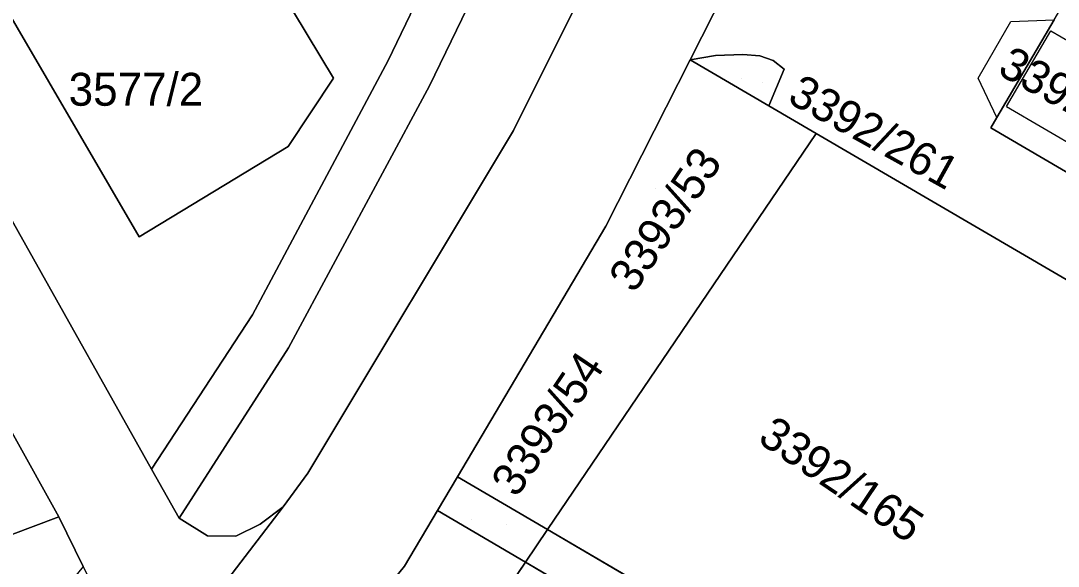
# Model space of a CAD drawing. Extents: x -262715 to -259381, y -1237238 to -1231182.
# Drawn here: x -261492.2 to -261429.1, y -1236077 to -1236043.8 of the extents above; entities that cross this region are included whole.
import ezdxf

# ---------------------------------------------------------------- set-up
doc = ezdxf.new("R2010")
doc.units = 0
for name, color, linetype in [('body_kn', 7, 'Continuous'), ('kladpar_druhypozemkov', 7, 'Continuous'), ('kladpar_hranice', 7, 'Continuous'), ('kladpar_parcelnecisla', 7, 'Continuous'), ('kladpar_plochy', 7, 'Continuous'), ('kladpar_sipky', 7, 'Continuous'), ('zappar_hrandruhpozemk', 7, 'Continuous')]:
    doc.layers.add(name, color=color, linetype=linetype)

msp = doc.modelspace()

# ---------------------------------------------------------------- linework, layer by layer
at = {"layer": 'body_kn'}
for p, q in [((-261432.01, -1236043.9), (-261432.01, -1236043.9)), ((-261429.58, -1236044.46), (-261429.58, -1236044.46)), ((-261449.97, -1236045.96), (-261449.97, -1236045.96)), ((-261448.3, -1236045.89), (-261448.3, -1236045.89)), ((-261447.27, -1236045.98), (-261447.27, -1236045.98)), ((-261469.87, -1236046.27), (-261469.87, -1236046.27)), ((-261451.51, -1236046.22), (-261451.51, -1236046.22)), ((-261451.51, -1236046.22), (-261451.51, -1236046.22)), ((-261446.47, -1236046.27), (-261446.47, -1236046.27)), ((-261445.79, -1236046.79), (-261445.79, -1236046.79)), ((-261473.2, -1236047.34), (-261473.2, -1236047.34)), ((-261467.36, -1236047.8), (-261467.36, -1236047.8)), ((-261434.01, -1236047.33), (-261434.01, -1236047.33)), ((-261446.72, -1236049.02), (-261446.72, -1236049.02)), ((-261432.27, -1236049.06), (-261432.27, -1236049.06)), ((-261432.86, -1236049.73), (-261432.86, -1236049.73)), ((-261432.86, -1236049.73), (-261432.86, -1236049.73)), ((-261433.23, -1236050.36), (-261433.23, -1236050.36)), ((-261433.23, -1236050.36), (-261433.23, -1236050.36)), ((-261462.25, -1236050.52), (-261462.25, -1236050.52)), ((-261443.85, -1236050.7), (-261443.85, -1236050.7)), ((-261443.85, -1236050.7), (-261443.85, -1236050.7)), ((-261475.95, -1236051.48), (-261475.95, -1236051.48)), ((-261456.63, -1236056.33), (-261456.63, -1236056.33)), ((-261485.02, -1236056.98), (-261485.02, -1236056.98)), ((-261478.13, -1236061.72), (-261478.13, -1236061.72)), ((-261475.94, -1236063.72), (-261475.94, -1236063.72)), ((-261484.26, -1236071.09), (-261484.26, -1236071.09)), ((-261474.75, -1236071.35), (-261474.75, -1236071.35)), ((-261465.66, -1236071.57), (-261465.66, -1236071.57)), ((-261465.66, -1236071.57), (-261465.66, -1236071.57)), ((-261476.25, -1236073.39), (-261476.25, -1236073.39)), ((-261466.87, -1236073.61), (-261466.87, -1236073.61)), ((-261466.87, -1236073.61), (-261466.87, -1236073.61)), ((-261489.89, -1236073.99), (-261489.89, -1236073.99)), ((-261482.58, -1236074.08), (-261482.58, -1236074.08)), ((-261477.66, -1236074.45), (-261477.66, -1236074.45)), ((-261460.18, -1236074.77), (-261460.18, -1236074.77)), ((-261460.18, -1236074.77), (-261460.18, -1236074.77)), ((-261480.86, -1236075.16), (-261480.86, -1236075.16)), ((-261479.14, -1236075.18), (-261479.14, -1236075.18)), ((-261461.53, -1236076.75), (-261461.53, -1236076.75)), ((-261468.88, -1236076.99), (-261468.88, -1236076.99))]:
    msp.add_line(p, q, dxfattribs=at)
at = {"layer": 'kladpar_druhypozemkov'}
for p, q in [((-261484.48, -1236046.93), (-261484.48, -1236046.93)), ((-261448.41, -1236047.36), (-261448.41, -1236047.36)), ((-261453.65, -1236054.05), (-261453.65, -1236054.05)), ((-261440.9, -1236071.21), (-261440.9, -1236071.21)), ((-261464.79, -1236074.13), (-261464.79, -1236074.13))]:
    msp.add_line(p, q, dxfattribs=at)
at = {"layer": 'kladpar_hranice'}
for p, q in [((-261460.18, -1236074.77), (-261443.85, -1236050.7)), ((-261443.85, -1236050.7), (-261460.18, -1236074.77)), ((-261466.87, -1236073.61), (-261465.66, -1236071.57)), ((-261465.66, -1236071.57), (-261460.18, -1236074.77)), ((-261460.18, -1236074.77), (-261465.66, -1236071.57)), ((-261461.53, -1236076.75), (-261466.87, -1236073.61)), ((-261466.87, -1236073.61), (-261461.53, -1236076.75)), ((-261460.18, -1236074.77), (-261461.53, -1236076.75)), ((-261461.53, -1236076.75), (-261460.18, -1236074.77)), ((-261460.18, -1236074.77), (-261432.05, -1236091.23)), ((-261432.05, -1236091.23), (-261460.18, -1236074.77)), ((-261461.53, -1236076.75), (-261471.39, -1236091.29)), ((-261471.39, -1236091.29), (-261461.53, -1236076.75)), ((-261433.13, -1236093.45), (-261461.53, -1236076.75)), ((-261461.53, -1236076.75), (-261433.13, -1236093.45))]:
    msp.add_line(p, q, dxfattribs=at)
for points in [[(-261445.39, -1236001.71), (-261451.6, -1236015.08), (-261451.88, -1236015.69), (-261452.15, -1236016.27), (-261453.1, -1236018.26), (-261453.64, -1236019.41), (-261455.52, -1236023.39), (-261467.36, -1236047.8), (-261475.94, -1236063.72), (-261482.58, -1236074.08), (-261484.26, -1236071.09), (-261478.13, -1236061.72), (-261469.87, -1236046.27), (-261457.61, -1236020.79), (-261454.46, -1236014.2), (-261447.97, -1236000.21)], [(-261489.43, -1236090.9), (-261486.64, -1236087.5), (-261485.82, -1236085.89), (-261476.25, -1236073.39), (-261474.75, -1236071.35), (-261462.25, -1236050.52), (-261450.96, -1236027.89), (-261448.42, -1236022.45), (-261447.68, -1236020.88), (-261446.76, -1236018.89), (-261446.57, -1236018.49), (-261446.4, -1236018.11), (-261440.46, -1236004.98), (-261440.36, -1236004.65)], [(-261433.46, -1236008.68), (-261435.61, -1236013.32), (-261439.65, -1236022.05), (-261439.71, -1236022.17), (-261441.67, -1236026.39), (-261442.68, -1236028.58), (-261443.81, -1236031.01), (-261445.84, -1236035.02), (-261451.51, -1236046.22), (-261456.63, -1236056.33), (-261465.66, -1236071.57), (-261466.87, -1236073.61), (-261468.88, -1236076.99), (-261477.58, -1236087.71), (-261480.44, -1236091.25), (-261483.14, -1236094.58)], [(-261450.96, -1236027.89), (-261462.25, -1236050.52), (-261474.75, -1236071.35), (-261476.25, -1236073.39), (-261477.66, -1236074.45), (-261479.14, -1236075.18), (-261480.86, -1236075.16), (-261482.58, -1236074.08), (-261475.94, -1236063.72), (-261467.36, -1236047.8), (-261455.52, -1236023.39), (-261453.64, -1236019.41)], [(-261457.61, -1236020.79), (-261469.87, -1236046.27), (-261478.13, -1236061.72), (-261484.26, -1236071.09), (-261499.57, -1236043.87), (-261500.13, -1236041.64)], [(-261481.44, -1236033.64), (-261473.2, -1236047.34), (-261475.95, -1236051.48), (-261485.02, -1236056.98), (-261494.24, -1236041.18), (-261490.58, -1236038.93), (-261485.16, -1236035.79), (-261481.44, -1236033.64)], [(-261494.24, -1236041.18), (-261485.02, -1236056.98), (-261475.95, -1236051.48), (-261473.2, -1236047.34), (-261481.44, -1236033.64)], [(-261451.51, -1236046.22), (-261445.84, -1236035.02)], [(-261433.23, -1236050.36), (-261432.86, -1236049.73), (-261429.38, -1236043.78), (-261428.92, -1236042.99), (-261408.67, -1236054.83), (-261409.48, -1236056.22), (-261409.84, -1236056.83), (-261414.03, -1236059.74), (-261415.46, -1236060.74), (-261433.23, -1236050.36)], [(-261499.57, -1236043.87), (-261484.26, -1236071.09), (-261482.58, -1236074.08), (-261480.86, -1236075.16), (-261479.14, -1236075.18), (-261477.66, -1236074.45), (-261476.25, -1236073.39), (-261485.82, -1236085.89), (-261485.8, -1236084.41), (-261485.91, -1236082.26), (-261487, -1236079.77), (-261488.42, -1236077.01), (-261489.89, -1236073.99), (-261500.94, -1236054.14)], [(-261429.38, -1236043.78), (-261432.86, -1236049.73), (-261433.23, -1236050.36), (-261415.46, -1236060.74), (-261418, -1236062.5), (-261419.25, -1236065.06), (-261443.85, -1236050.7), (-261446.72, -1236049.02), (-261445.79, -1236046.79), (-261446.47, -1236046.27), (-261447.27, -1236045.98), (-261448.3, -1236045.89), (-261449.97, -1236045.96), (-261451.51, -1236046.22)], [(-261522.32, -1236051.03), (-261513.94, -1236046.11), (-261512.2, -1236045.46), (-261509.35, -1236045.26), (-261506.53, -1236046.06), (-261504.28, -1236047.7), (-261500.94, -1236054.14), (-261503.68, -1236057.8), (-261494.28, -1236075.64), (-261489.89, -1236073.99), (-261488.42, -1236077.01), (-261496.4, -1236086.82)], [(-261451.51, -1236046.22), (-261449.97, -1236045.96), (-261448.3, -1236045.89), (-261447.27, -1236045.98), (-261446.47, -1236046.27), (-261445.79, -1236046.79), (-261446.72, -1236049.02), (-261451.51, -1236046.22)], [(-261465.66, -1236071.57), (-261456.63, -1236056.33), (-261451.51, -1236046.22), (-261446.72, -1236049.02), (-261443.85, -1236050.7)], [(-261443.85, -1236050.7), (-261419.25, -1236065.06), (-261432.05, -1236091.23)], [(-261500.94, -1236054.14), (-261489.89, -1236073.99), (-261494.28, -1236075.64), (-261503.68, -1236057.8), (-261500.94, -1236054.14)], [(-261477.58, -1236087.71), (-261468.88, -1236076.99), (-261466.87, -1236073.61)]]:
    msp.add_lwpolyline(points, dxfattribs=at)
at = {"layer": 'kladpar_plochy'}
for points in [[(-261445.39, -1236001.71), (-261451.6, -1236015.08), (-261451.88, -1236015.69), (-261452.15, -1236016.27), (-261453.1, -1236018.26), (-261453.64, -1236019.41), (-261455.52, -1236023.39), (-261467.36, -1236047.8), (-261475.94, -1236063.72), (-261482.58, -1236074.08), (-261484.26, -1236071.09), (-261478.13, -1236061.72), (-261469.87, -1236046.27), (-261457.61, -1236020.79), (-261454.46, -1236014.2), (-261447.97, -1236000.21)], [(-261450.96, -1236027.89), (-261462.25, -1236050.52), (-261474.75, -1236071.35), (-261476.25, -1236073.39), (-261477.66, -1236074.45), (-261479.14, -1236075.18), (-261480.86, -1236075.16), (-261482.58, -1236074.08), (-261475.94, -1236063.72), (-261467.36, -1236047.8), (-261455.52, -1236023.39), (-261453.64, -1236019.41), (-261448.42, -1236022.45)], [(-261481.44, -1236033.64), (-261473.2, -1236047.34), (-261475.95, -1236051.48), (-261485.02, -1236056.98), (-261494.24, -1236041.18), (-261490.58, -1236038.93), (-261485.16, -1236035.79)], [(-261433.23, -1236050.36), (-261432.86, -1236049.73), (-261429.38, -1236043.78), (-261428.92, -1236042.99), (-261408.67, -1236054.83), (-261409.48, -1236056.22), (-261409.84, -1236056.83), (-261414.03, -1236059.74), (-261415.46, -1236060.74)], [(-261522.32, -1236051.03), (-261513.94, -1236046.11), (-261512.2, -1236045.46), (-261509.35, -1236045.26), (-261506.53, -1236046.06), (-261504.28, -1236047.7), (-261500.94, -1236054.14), (-261503.68, -1236057.8), (-261494.28, -1236075.64), (-261489.89, -1236073.99), (-261488.42, -1236077.01), (-261496.4, -1236086.82), (-261501.73, -1236083.7), (-261495.25, -1236080.26), (-261511.16, -1236049.96), (-261523.21, -1236056.81), (-261521.2, -1236061.33), (-261522.6, -1236061.98), (-261524.57, -1236061.88), (-261526.07, -1236060.66), (-261526.43, -1236059.37), (-261525.84, -1236056.29), (-261524.66, -1236053.61)], [(-261451.51, -1236046.22), (-261449.97, -1236045.96), (-261448.3, -1236045.89), (-261447.27, -1236045.98), (-261446.47, -1236046.27), (-261445.79, -1236046.79), (-261446.72, -1236049.02)], [(-261443.85, -1236050.7), (-261460.18, -1236074.77), (-261465.66, -1236071.57), (-261456.63, -1236056.33), (-261451.51, -1236046.22), (-261446.72, -1236049.02)], [(-261443.85, -1236050.7), (-261419.25, -1236065.06), (-261432.05, -1236091.23), (-261460.18, -1236074.77)], [(-261500.94, -1236054.14), (-261489.89, -1236073.99), (-261494.28, -1236075.64), (-261503.68, -1236057.8)], [(-261465.66, -1236071.57), (-261460.18, -1236074.77), (-261461.53, -1236076.75), (-261466.87, -1236073.61)], [(-261477.58, -1236087.71), (-261468.88, -1236076.99), (-261466.87, -1236073.61), (-261461.53, -1236076.75), (-261471.39, -1236091.29)], [(-261460.18, -1236074.77), (-261432.05, -1236091.23), (-261433.13, -1236093.45), (-261461.53, -1236076.75)], [(-261471.39, -1236091.29), (-261461.53, -1236076.75), (-261433.13, -1236093.45), (-261440.75, -1236109.03)]]:
    msp.add_lwpolyline(points, close=True, dxfattribs=at)
for points in [[(-261457.61, -1236020.79), (-261469.87, -1236046.27), (-261478.13, -1236061.72), (-261484.26, -1236071.09), (-261499.57, -1236043.87), (-261500.13, -1236041.64)], [(-261445.84, -1236035.02), (-261451.51, -1236046.22), (-261456.63, -1236056.33), (-261465.66, -1236071.57), (-261466.87, -1236073.61), (-261468.88, -1236076.99), (-261477.58, -1236087.71), (-261480.44, -1236091.25), (-261483.14, -1236094.58), (-261489.43, -1236090.9), (-261486.64, -1236087.5), (-261485.82, -1236085.89), (-261476.25, -1236073.39), (-261474.75, -1236071.35), (-261462.25, -1236050.52), (-261450.96, -1236027.89)], [(-261494.24, -1236041.18), (-261485.02, -1236056.98), (-261475.95, -1236051.48), (-261473.2, -1236047.34), (-261481.44, -1236033.64)], [(-261429.38, -1236043.78), (-261432.86, -1236049.73), (-261433.23, -1236050.36), (-261415.46, -1236060.74), (-261418, -1236062.5), (-261419.25, -1236065.06), (-261443.85, -1236050.7), (-261446.72, -1236049.02), (-261445.79, -1236046.79), (-261446.47, -1236046.27), (-261447.27, -1236045.98), (-261448.3, -1236045.89), (-261449.97, -1236045.96), (-261451.51, -1236046.22), (-261445.84, -1236035.02)], [(-261499.57, -1236043.87), (-261484.26, -1236071.09), (-261482.58, -1236074.08), (-261480.86, -1236075.16), (-261479.14, -1236075.18), (-261477.66, -1236074.45), (-261476.25, -1236073.39), (-261485.82, -1236085.89), (-261485.8, -1236084.41), (-261485.91, -1236082.26), (-261487, -1236079.77), (-261488.42, -1236077.01), (-261489.89, -1236073.99), (-261500.94, -1236054.14)]]:
    msp.add_lwpolyline(points, dxfattribs=at)
at = {"layer": 'kladpar_sipky'}
for p, q in [((-261447.14, -1236047.59), (-261447.14, -1236047.59)), ((-261462.68, -1236074.48), (-261462.68, -1236074.48))]:
    msp.add_line(p, q, dxfattribs=at)
at = {"layer": 'zappar_hrandruhpozemk'}
for p, q in [((-261434.01, -1236047.33), (-261432.01, -1236043.9)), ((-261432.01, -1236043.9), (-261429.38, -1236043.78)), ((-261432.27, -1236049.06), (-261429.58, -1236044.46)), ((-261429.58, -1236044.46), (-261420.66, -1236049.68)), ((-261432.86, -1236049.73), (-261434.01, -1236047.33)), ((-261432.27, -1236049.06), (-261423.34, -1236054.29))]:
    msp.add_line(p, q, dxfattribs=at)

# ---------------------------------------------------------------- texts
at = {"layer": 'kladpar_parcelnecisla'}
for s, rotation, p in [('3392/260', 331, (-261432.903, -1236047.048)), ('3392/261', 331, (-261445.678, -1236048.762)), ('3393/53', 56, (-261454.916, -1236060.468)), ('3393/54', 56, (-261462.069, -1236072.893)), ('3392/165', 326, (-261447.482, -1236069.415))]:
    msp.add_text(s, height=2, rotation=rotation, dxfattribs=at).set_placement(p)
msp.add_text('3577/2', height=2, dxfattribs=at).set_placement((-261489.3, -1236049.01))

doc.saveas('drawing.dxf')
